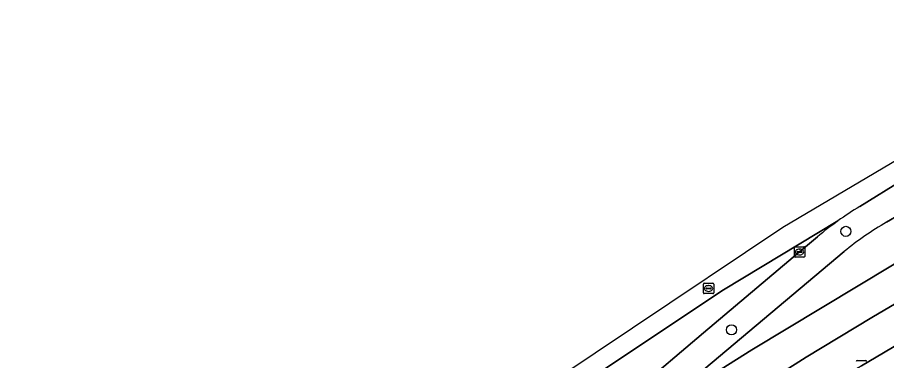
# Model space of a CAD drawing. Extents: x 158132 to 159664, y 385256 to 387218.
# Drawn here: x 158485.8 to 158569.7, y 387037 to 387070.1 of the extents above; entities that cross this region are included whole.
import ezdxf

# ---------------------------------------------------------------- set-up
doc = ezdxf.new("R2010")
doc.units = 0
for name, color, linetype in [('IMGEO_Berm_groen', 7, 'Continuous'), ('IMGEO_Boom', 7, 'Continuous'), ('IMGEO_Kolk', 7, 'Continuous'), ('IMGEO_Rijbaan_regionaal_gesloten', 7, 'Continuous'), ('IMGEO_Rioolput', 7, 'Continuous')]:
    doc.layers.add(name, color=color, linetype=linetype)

msp = doc.modelspace()

# ---------------------------------------------------------------- linework, layer by layer
at = {"layer": 'IMGEO_Berm_groen'}
for points in [[(158569.694, 387050.352), (158611.895, 387075.125), (158618.74, 387083.291), (158575.407, 387057.027), (158567.106, 387051.889)], [(158591.691, 387047.993), (158627.156, 387068.604), (158617.156, 387065.84), (158599.21, 387055.303), (158581.897, 387045.137), (158567.262, 387036.494), (158566.678, 387036.17)], [(158563.009, 387048.947), (158561.289, 387047.503), (158552.017, 387039.672), (158545.409, 387034.084), (158541.996, 387031.44), (158536.451, 387027.658)], [(158500, 386996.975), (158500.564, 386997.41), (158504.059, 387000), (158504.766, 387000.524), (158544.808, 387030.197), (158547.175, 387032.064), (158565.598, 387047.521)]]:
    msp.add_lwpolyline(points, dxfattribs=at)
for centre, radius, start, end in [((158583.615, 387024.573), 31.917, 121.14683, 125.6793), ((158583.583, 387024.618), 31.862, 125.681, 130.2203), ((158581.998, 387028.172), 25.364, 119.01795, 130.28357)]:
    msp.add_arc(centre, radius, start, end, dxfattribs=at)
at = {"layer": 'IMGEO_Boom'}
for centre in [(158565.766, 387049.481), (158554.723, 387039.972)]:
    msp.add_circle(centre, 0.489, dxfattribs=at)
at = {"layer": 'IMGEO_Kolk'}
for p, q in [((158560.788, 387047.067), (158560.788, 387047.919)), ((158560.863, 387047.993), (158561.715, 387047.993)), ((158561.047, 387047.487), (158561.047, 387047.499)), ((158561.485, 387047.45), (158561.087, 387047.45)), ((158561.09, 387047.536), (158561.488, 387047.536)), ((158561.276, 387047.773), (158561.301, 387047.773)), ((158561.531, 387047.499), (158561.531, 387047.487)), ((158561.789, 387047.919), (158561.789, 387047.067)), ((158561.715, 387046.993), (158560.863, 387046.993)), ((158561.299, 387047.213), (158561.274, 387047.213)), ((158566.836, 387036.994), (158567.688, 387036.994))]:
    msp.add_line(p, q, dxfattribs=at)
for points in [[(158560.788, 387047.067), (158560.788, 387047.919)], [(158560.863, 387047.993), (158561.715, 387047.993)], [(158561.789, 387047.919), (158561.789, 387047.067)], [(158561.715, 387046.993), (158560.863, 387046.993)], [(158566.836, 387036.994), (158567.688, 387036.994)]]:
    msp.add_lwpolyline(points, dxfattribs=at)
for centre, radius, start, end in [((158560.865, 387047.917), 0.0765, 91.55205, 178.44795), ((158560.865, 387047.917), 0.0765, 91.55205, 178.44795), ((158561.087, 387047.496), 0.0403, 85.87752, 175.75265), ((158561.084, 387047.486), 0.0366, 178.93798, 274.71019), ((158561.488, 387047.493), 0.043, 264.86636, 352.45326), ((158561.492, 387047.498), 0.0386, 1.73085, 96.63898), ((158561.713, 387047.917), 0.0765, 1.55205, 88.44795), ((158561.713, 387047.917), 0.0765, 1.55205, 88.44795), ((158560.865, 387047.069), 0.0765, 181.55205, 268.44795), ((158560.865, 387047.069), 0.0765, 181.55205, 268.44795), ((158561.713, 387047.069), 0.0765, 271.55205, 358.44795), ((158561.713, 387047.069), 0.0765, 271.55205, 358.44795), ((158566.838, 387036.918), 0.0765, 91.55205, 178.44795), ((158566.838, 387036.918), 0.0765, 91.55205, 178.44795), ((158567.686, 387036.918), 0.0765, 1.55205, 88.44795), ((158567.686, 387036.918), 0.0765, 1.55205, 88.44795)]:
    msp.add_arc(centre, radius, start, end, dxfattribs=at)
for centre, major_axis, ratio, start_param, end_param in [((158561.275, 387047.493), (-0.387, 0.002), 0.722429, 4.712389, 7.853982), ((158561.3, 387047.493), (-0.39, 0.002), 0.717154, 1.570796, 4.712389)]:
    msp.add_ellipse(centre, major_axis=major_axis, ratio=ratio, start_param=start_param, end_param=end_param, dxfattribs=at)
at = {"layer": 'IMGEO_Rijbaan_regionaal_gesloten'}
for points in [[(158567.106, 387051.889), (158575.407, 387057.027), (158618.74, 387083.291), (158631.19, 387090.837), (158630.595, 387091.882), (158628.558, 387090.655), (158559.683, 387049.851), (158516.13, 387020.671), (158468.815, 386980.59), (158412.095, 386927.825), (158380.37, 386896.192)], [(158634.991, 387084.15), (158633.046, 387087.541), (158611.895, 387075.125), (158569.694, 387050.352)], [(158636.602, 387081.343), (158634.991, 387084.15), (158606.55, 387067.536), (158577.06, 387050.309), (158556.671, 387038.038), (158547.175, 387032.064), (158544.808, 387030.197), (158504.766, 387000.524), (158504.059, 387000), (158500.564, 386997.41), (158500, 386996.975)], [(158565.598, 387047.521), (158547.175, 387032.064), (158556.671, 387038.038), (158577.06, 387050.309), (158606.55, 387067.536), (158634.991, 387084.15)], [(158474.038, 386970.817), (158477.338, 386973.816), (158493.05, 386986.916), (158499.529, 386992.007), (158505.629, 386996.548), (158527.373, 387012.736), (158544.138, 387025.142), (158550.017, 387029.416), (158555.122, 387033.014), (158561.926, 387037.339), (158568.259, 387041.175), (158601.791, 387060.883), (158615.074, 387068.69), (158636.602, 387081.343)], [(158566.678, 387036.17), (158567.262, 387036.494), (158581.897, 387045.137), (158599.21, 387055.303), (158617.156, 387065.84), (158637.262, 387077.646), (158638.361, 387078.278), (158636.602, 387081.343), (158615.074, 387068.69), (158601.791, 387060.883), (158568.259, 387041.175), (158561.926, 387037.339), (158555.122, 387033.014), (158550.017, 387029.416), (158544.138, 387025.142), (158527.373, 387012.736), (158505.629, 386996.548), (158499.529, 386992.007), (158493.05, 386986.916), (158477.338, 386973.816), (158474.038, 386970.817)], [(158444.293, 386956.845), (158457.059, 386968.849), (158461.842, 386973.211), (158464.836, 386975.9), (158464.924, 386975.978), (158476.555, 386986.38), (158488.77, 386996.529), (158503.924, 387008.589), (158521.537, 387021.663), (158538.618, 387033.62), (158553.956, 387043.835), (158564.999, 387050.499)], [(158564.999, 387050.499), (158553.956, 387043.835), (158538.618, 387033.62), (158521.537, 387021.663), (158503.924, 387008.589), (158488.77, 386996.529), (158476.555, 386986.38), (158464.924, 386975.978)], [(158536.451, 387027.658), (158541.996, 387031.44), (158545.409, 387034.084), (158552.017, 387039.672), (158561.289, 387047.503), (158563.009, 387048.947)]]:
    msp.add_lwpolyline(points, dxfattribs=at)
for centre, radius, start, end in [((158583.615, 387024.573), 31.917, 121.14683, 125.6793), ((158583.583, 387024.618), 31.862, 125.681, 130.2203), ((158581.998, 387028.172), 25.364, 119.01795, 130.28357)]:
    msp.add_arc(centre, radius, start, end, dxfattribs=at)
at = {"layer": 'IMGEO_Rioolput'}
for p, q in [((158552.003, 387043.537), (158552.003, 387044.389)), ((158552.078, 387044.463), (158552.93, 387044.463)), ((158552.491, 387044.243), (158552.516, 387044.243)), ((158553.004, 387044.389), (158553.004, 387043.537)), ((158552.93, 387043.463), (158552.078, 387043.463)), ((158552.262, 387043.957), (158552.262, 387043.969)), ((158552.7, 387043.92), (158552.302, 387043.92)), ((158552.305, 387044.006), (158552.703, 387044.006)), ((158552.514, 387043.683), (158552.489, 387043.683)), ((158552.746, 387043.969), (158552.746, 387043.957))]:
    msp.add_line(p, q, dxfattribs=at)
for points in [[(158552.003, 387043.537), (158552.003, 387044.389)], [(158552.078, 387044.463), (158552.93, 387044.463)], [(158553.004, 387044.389), (158553.004, 387043.537)], [(158552.93, 387043.463), (158552.078, 387043.463)]]:
    msp.add_lwpolyline(points, dxfattribs=at)
for centre, radius, start, end in [((158552.08, 387044.387), 0.0765, 91.55205, 178.44795), ((158552.08, 387044.387), 0.0765, 91.55205, 178.44795), ((158552.928, 387044.387), 0.0765, 1.55205, 88.44795), ((158552.928, 387044.387), 0.0765, 1.55205, 88.44795), ((158552.08, 387043.539), 0.0765, 181.55205, 268.44795), ((158552.08, 387043.539), 0.0765, 181.55205, 268.44795), ((158552.302, 387043.966), 0.0403, 85.87752, 175.75265), ((158552.299, 387043.956), 0.0366, 178.93798, 274.71019), ((158552.703, 387043.963), 0.043, 264.86636, 352.45326), ((158552.707, 387043.968), 0.0386, 1.73085, 96.63898), ((158552.928, 387043.539), 0.0765, 271.55205, 358.44795), ((158552.928, 387043.539), 0.0765, 271.55205, 358.44795)]:
    msp.add_arc(centre, radius, start, end, dxfattribs=at)
for centre, major_axis, ratio, start_param, end_param in [((158552.49, 387043.963), (-0.387, 0.002), 0.722429, 4.712389, 7.853982), ((158552.515, 387043.963), (-0.39, 0.002), 0.717154, 1.570796, 4.712389)]:
    msp.add_ellipse(centre, major_axis=major_axis, ratio=ratio, start_param=start_param, end_param=end_param, dxfattribs=at)

doc.saveas('drawing.dxf')
